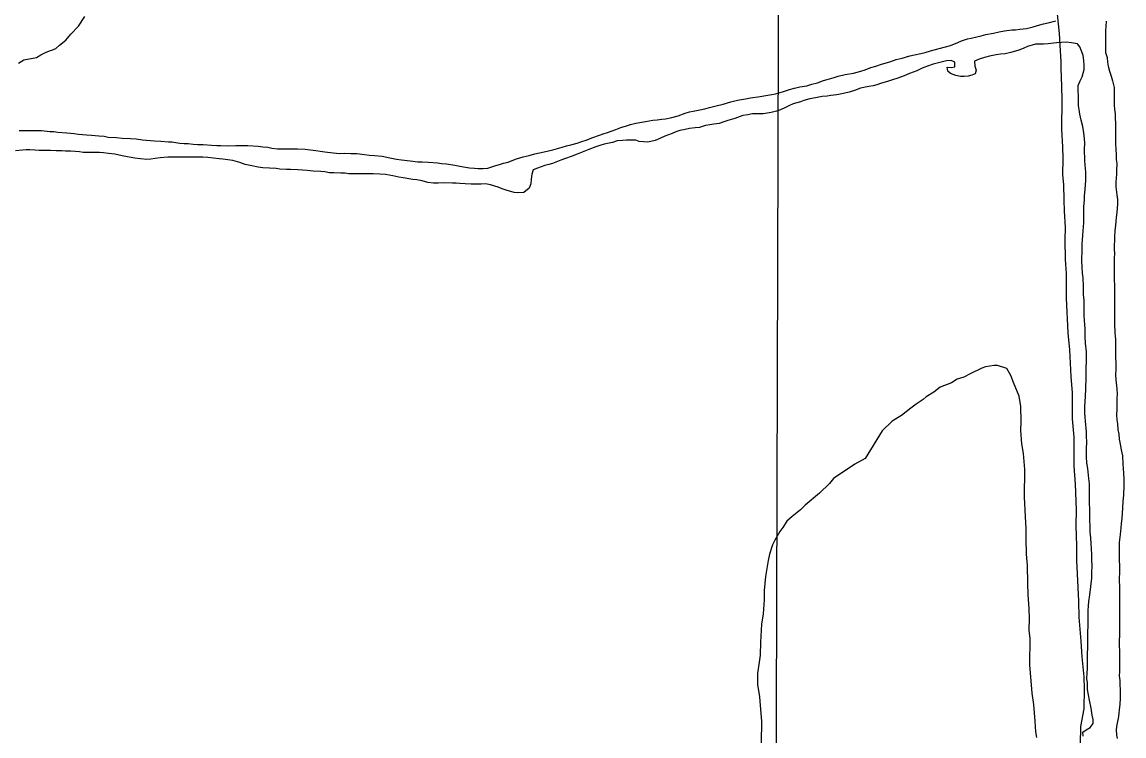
# Model space of a CAD drawing. Extents: x 3161564 to 3199464, y 849354 to 874788.
# Drawn here: x 3170363 to 3171288, y 856421 to 857021 of the extents above; entities that cross this region are included whole.
import ezdxf

# ---------------------------------------------------------------- set-up
doc = ezdxf.new("R2010")
doc.units = 0
for name, color, linetype in [('V-GRID-MAJR', 7, 'Continuous'), ('V-ROAD-CNTR', 7, 'Continuous'), ('V-SITE-VEGE', 7, 'Continuous'), ('V-TOPO-SHOR', 7, 'Continuous')]:
    doc.layers.add(name, color=color, linetype=linetype)

msp = doc.modelspace()

# ---------------------------------------------------------------- linework, layer by layer
at = {"layer": 'V-GRID-MAJR'}
msp.add_spline([(3170991.59, 854805.58), (3171010.11, 860866.15), (3171028.62, 866928.66), (3171047.14, 872991.21), (3171047.15, 872993.11)], degree=3, dxfattribs=at)
at = {"layer": 'V-ROAD-CNTR'}
msp.add_spline([(3174399.94, 857841.66), (3174296.93, 857801.4), (3174229.2, 857773.62), (3174127.46, 857719.2), (3174052.16, 857685.06), (3173961.17, 857632.69), (3173863.14, 857577.29), (3173775.71, 857514.54), (3173667.45, 857438.22), (3173583.49, 857382.19), (3173466.35, 857293.83), (3173326.4, 857196.79), (3173208.21, 857103.9), (3173124.86, 857039.72), (3173062.43, 856997.69), (3173002.89, 856961.44), (3172942.67, 856940.29), (3172702.79, 856854.83), (3172485.55, 856780.97), (3172303.01, 856726.42), (3172035.58, 856644.25), (3171830.5, 856588.83), (3171569.6, 856517.33), (3171436.98, 856474.5), (3171336.47, 856417.17), (3171269.48, 856387.43), (3171165.04, 856328.62), (3171074.12, 856263.69), (3171010.5, 856202.1), (3170960.01, 856128.15), (3170908.23, 856036.23), (3170872.29, 855999.76), (3170841.73, 855977.7), (3170780.31, 855922.54), (3170678.78, 855863.89), (3170336.88, 855673.91), (3170028.87, 855496.61), (3169695.41, 855304.91), (3169594.19, 855246.07), (3169533.35, 855211.92), (3169509.63, 855185.88), (3169432.59, 855099.93), (3169242.03, 854873.77), (3169195.15, 854813.12)], degree=3, dxfattribs=at)
at = {"layer": 'V-SITE-VEGE'}
for points in [[(3171232.13, 857027.83), (3171233.82, 857011.68), (3171234.63, 857001.9), (3171235.37, 856987.73), (3171235.29, 856982.85), (3171236, 856966.72), (3171236.31, 856956.46), (3171235.89, 856931.08), (3171236.62, 856916.42), (3171236.95, 856906.65), (3171236.72, 856892.98), (3171237.55, 856884.66), (3171237.82, 856871.47), (3171238.16, 856862.68), (3171238.9, 856848.51), (3171238.73, 856838.25), (3171238.94, 856821.65), (3171239.72, 856809.91), (3171239.87, 856789.4), (3171241.33, 856760.08), (3171242.56, 856745.9), (3171243.65, 856723.42), (3171244.89, 856709.72), (3171245, 856687.75), (3171246.21, 856672.59), (3171246.29, 856648.17), (3171247.5, 856633.01), (3171248.12, 856611.52), (3171247.9, 856598.34), (3171248.59, 856581.24), (3171248.39, 856569.03), (3171250.26, 856534.82), (3171250.52, 856521.14), (3171252.14, 856501.09), (3171252.89, 856487.89), (3171254.57, 856471.26), (3171254.88, 856461), (3171254.61, 856444.4), (3171251.91, 856429.31)], [(3170359.81, 856986.75), (3170364.25, 856989.61), (3170375.03, 856991.38), (3170378.48, 856993.76), (3170382.42, 856995.65), (3170385.86, 856997.06), (3170387.82, 856997.51), (3170391.26, 856998.92), (3170394.24, 857001.8), (3170399.69, 857006.11), (3170403.67, 857010.92), (3170410.13, 857017.65), (3170415.64, 857025.86)], [(3171215.13, 856420.16), (3171214.24, 856425.06), (3171213.9, 856433.86), (3171212.67, 856448.04), (3171211.36, 856457.34), (3171209.32, 856481.3), (3171209.69, 856503.75), (3171208.83, 856510.12), (3171209, 856520.37), (3171208.64, 856528.19), (3171207.87, 856540.41), (3171207.54, 856549.69), (3171207.3, 856564.83), (3171206.48, 856574.13), (3171206.21, 856587.31), (3171206.35, 856595.61), (3171205.55, 856605.88), (3171204.84, 856622.01), (3171205.23, 856645.44), (3171203.99, 856658.65), (3171202.66, 856666.97), (3171201.87, 856678.21), (3171201.99, 856685.54), (3171201.72, 856698.24), (3171200.4, 856707.05), (3171195.71, 856718.36), (3171193.36, 856724.26), (3171190.04, 856730.17), (3171182.27, 856732.74), (3171179.35, 856732.79), (3171172, 856731.45), (3171169.05, 856730.52), (3171159.21, 856725.8), (3171153.79, 856722.97), (3171148.38, 856721.1), (3171143.46, 856718.25), (3171134.12, 856714.5), (3171128.67, 856710.2), (3171122.26, 856706.4), (3171119.78, 856704), (3171113.85, 856700.19), (3171109.4, 856696.85), (3171101.49, 856690.64), (3171093.59, 856685.88), (3171085.16, 856677.72), (3171071.1, 856654.52), (3171062.23, 856649.79), (3171044.45, 856637.87), (3171040.96, 856633.54), (3171032.52, 856625.38), (3171020.63, 856615.32), (3171016.66, 856611.48), (3171009.73, 856605.74), (3171005.27, 856601.91), (3171001.76, 856596.6), (3170999.26, 856593.22), (3170995.24, 856585.96), (3170993.22, 856582.09), (3170990.65, 856574.32), (3170989.58, 856568.96), (3170987.4, 856555.33), (3170986.23, 856543.63), (3170986.1, 856535.82), (3170985.41, 856524.11), (3170983.8, 856515.35), (3170983.06, 856500.22), (3170982.88, 856489.48), (3170980.67, 856473.89), (3170980.51, 856464.62), (3170982.29, 856454.33), (3170982.66, 856447), (3170983.9, 856433.8), (3170983.6, 856415.73)], [(3171251.91, 856429.31), (3171251.67, 856414.67)]]:
    msp.add_lwpolyline(points, dxfattribs=at)
at = {"layer": 'V-TOPO-SHOR'}
for points in [[(3170892.65, 856938.68), (3170896.2, 856939.01), (3170900.09, 856939.51), (3170903.3, 856939.85), (3170908.54, 856941.03), (3170913.94, 856942.54), (3170919.86, 856944.57), (3170923.57, 856945.74), (3170926.62, 856946.25), (3170930.67, 856947.09), (3170936.25, 856948.27), (3170940.3, 856949.45), (3170945.71, 856950.79), (3170951.79, 856952.31), (3170958.21, 856954.16), (3170963.79, 856955.51), (3170970.38, 856956.85), (3170974.77, 856957.52), (3170982.71, 856958.7), (3170987.61, 856959.54), (3170992.51, 856960.38), (3170995.55, 856961.05), (3171001.47, 856962.73), (3171007.38, 856964.59), (3171011.77, 856965.77), (3171016.17, 856966.78), (3171021.91, 856967.78), (3171026.31, 856968.96), (3171030.87, 856970.14), (3171035.94, 856971.99), (3171039.15, 856973), (3171044.89, 856974.69), (3171048.44, 856975.7), (3171054.19, 856977.05), (3171061.11, 856978.22), (3171067.36, 856980.08), (3171070.91, 856981.08), (3171075.81, 856982.94), (3171079.87, 856984.29), (3171084.77, 856985.8), (3171091.7, 856987.82), (3171096.94, 856989.68), (3171102.01, 856991.02), (3171108.43, 856992.88), (3171112.48, 856993.55), (3171117.89, 856994.89), (3171121.44, 856995.57), (3171125.83, 856997.08), (3171133.1, 856999.1), (3171138.33, 857000.28), (3171142.56, 857001.46), (3171148.81, 857003.99), (3171152.02, 857005.34), (3171156.92, 857007.02), (3171159.97, 857007.69), (3171164.7, 857008.87), (3171168.41, 857009.71), (3171172.47, 857010.72), (3171178.89, 857011.9), (3171183.45, 857012.91), (3171188.01, 857013.92), (3171194.1, 857014.59), (3171197.3, 857014.76), (3171200.85, 857015.26), (3171206.6, 857015.93), (3171212, 857017.28), (3171217.58, 857018.96), (3171220.79, 857019.8), (3171224.68, 857020.64), (3171231.1, 857022.16)], [(3171273.33, 857021.95), (3171273.16, 857017.56), (3171272.98, 857014.18), (3171272.81, 857010.13), (3171272.98, 857005.9), (3171272.97, 857002.69), (3171272.97, 856999.48), (3171272.97, 856995.77), (3171274.15, 856991.37), (3171274.65, 856987.65), (3171274.98, 856984.11), (3171276.33, 856980.05), (3171277.51, 856975.83), (3171278.69, 856971.77), (3171280.04, 856966.2), (3171280.2, 856962.99), (3171280.03, 856958.09), (3171280.03, 856954.71), (3171280.19, 856951.5), (3171280.36, 856947.95), (3171280.86, 856944.07), (3171281.03, 856940.69), (3171281.19, 856936.13), (3171281.36, 856932.41), (3171281.18, 856928.69), (3171281.35, 856925.65), (3171281.35, 856921.93), (3171281.34, 856918.73), (3171281.68, 856914.84)], [(3171253.38, 856815.37), (3171253.04, 856820.6), (3171253.39, 856830.23), (3171253.39, 856834.62), (3171253.74, 856841.89), (3171254.08, 856845.94), (3171254.59, 856852.53), (3171254.6, 856861.15), (3171254.78, 856866.21), (3171255.12, 856871.62), (3171255.29, 856874.83), (3171255.8, 856880.74), (3171256.32, 856888), (3171256.32, 856891.21), (3171256.32, 856895.27), (3171255.82, 856901.01), (3171255.49, 856904.9), (3171255.33, 856914.53), (3171255.5, 856919.59), (3171255.33, 856923.14), (3171254.66, 856928.04), (3171253.82, 856933.45), (3171252.48, 856938.69), (3171251.3, 856943.92), (3171250.63, 856947.81), (3171250.29, 856951.19), (3171250.29, 856954.91), (3171250.3, 856958.28), (3171249.79, 856964.03), (3171249.8, 856967.91), (3171251.49, 856971.8), (3171253.18, 856975.34), (3171254.88, 856981.42), (3171255.05, 856985.14), (3171254.72, 856988.86), (3171254.05, 856993.25), (3171253.03, 856996.29), (3171251.35, 857000.35), (3171249.33, 857002.88), (3171244.43, 857003.9), (3171240.03, 857004.41), (3171235.81, 857004.08), (3171231.76, 857003.74), (3171224.66, 857002.91), (3171220.78, 857002.74), (3171217.4, 857002.57), (3171214.02, 857002.58), (3171207.43, 857000.73), (3171203.71, 856999.04), (3171200.16, 856997.52), (3171193.23, 856995.67), (3171188.67, 856994.66), (3171184.78, 856994.16), (3171180.9, 856993.65), (3171175.49, 856992.48), (3171171.1, 856991.47), (3171166.71, 856990.12), (3171162.82, 856988.43), (3171163.15, 856984.21), (3171164.33, 856980.83), (3171163.48, 856977.62), (3171160.61, 856976.61), (3171157.4, 856975.77), (3171154.19, 856975.43), (3171151.15, 856975.44), (3171147.1, 856976.28), (3171142.71, 856977.98), (3171140.34, 856980.01), (3171139.84, 856983.22), (3171143.22, 856983.04), (3171146.26, 856983.72), (3171146.43, 856987.43), (3171143.22, 856988.79), (3171139.17, 856988.62), (3171134.94, 856987.61), (3171131.57, 856986.6), (3171128.02, 856985.76), (3171123.46, 856984.08), (3171118.89, 856982.39), (3171114.33, 856980.37), (3171111.29, 856979.02), (3171108.24, 856978.01), (3171103.85, 856976.16), (3171098.44, 856974.13), (3171093.88, 856972.62), (3171089.83, 856971.27), (3171084.76, 856969.75), (3171080.7, 856968.57), (3171077.66, 856967.73), (3171074.11, 856967.06), (3171067.01, 856965.55), (3171062.11, 856963.86), (3171057.55, 856962.35), (3171051.3, 856961), (3171047.08, 856960.16), (3171042.18, 856959.49), (3171039.14, 856958.98), (3171034.91, 856958.65), (3171029.17, 856957.64), (3171024.43, 856956.63), (3171019.54, 856955.28)], [(3171019.54, 856955.28), (3171016.66, 856954.27), (3171010.58, 856952.42), (3171006.86, 856950.9), (3171003.99, 856949.39), (3170999.93, 856947.53), (3170996.39, 856946.35), (3170991.99, 856945.18), (3170988.61, 856944.67), (3170985.23, 856944.17), (3170981.01, 856944.17), (3170976.28, 856944.01), (3170972.39, 856943.33), (3170968.17, 856942.66), (3170961.41, 856940.3), (3170955.66, 856938.45), (3170952.29, 856937.27), (3170948.4, 856936.09), (3170943.84, 856935.42), (3170940.46, 856934.92), (3170936.91, 856934.25), (3170931.84, 856932.73), (3170928.29, 856932.39), (3170923.56, 856931.89), (3170919.68, 856931.05), (3170915.45, 856930.04), (3170912.07, 856929.03), (3170908.86, 856927.68), (3170902.61, 856925.49), (3170898.55, 856923.47), (3170894.67, 856921.61), (3170888.58, 856920.44), (3170884.87, 856920.61), (3170881.15, 856920.95), (3170878.28, 856921.97), (3170874.39, 856921.97), (3170870.51, 856921.97), (3170867.13, 856921.81), (3170862.74, 856921.3), (3170858.68, 856920.13), (3170851.76, 856918.61), (3170848.21, 856917.43), (3170844.83, 856916.42), (3170838.91, 856914.23), (3170829.11, 856910.19), (3170824.04, 856908.16), (3170819.31, 856906.48), (3170815.42, 856905.3), (3170808.32, 856902.43), (3170805.28, 856901.59), (3170801.9, 856900.75), (3170795.65, 856898.39), (3170792.1, 856897.04), (3170790.92, 856893.5), (3170790.57, 856889.11), (3170790.06, 856885.22), (3170788.71, 856881.67), (3170784.31, 856877.96), (3170779.25, 856877.63), (3170776.04, 856877.97), (3170769.45, 856880), (3170766.07, 856881.19), (3170762.86, 856882.54), (3170756.28, 856884.58), (3170752.22, 856885.42), (3170748.34, 856885.09), (3170744.11, 856884.92), (3170740.06, 856885.1), (3170734.99, 856885.27), (3170730.43, 856885.61), (3170727.39, 856885.78), (3170724.35, 856885.96), (3170716.58, 856886.13), (3170712.36, 856885.97), (3170708.3, 856885.97), (3170703.74, 856886.48), (3170699.01, 856887.84), (3170694.28, 856888.69), (3170690.91, 856889.03), (3170682.97, 856890.22), (3170679.25, 856890.9), (3170674.18, 856891.91), (3170668.1, 856893.1), (3170663.21, 856893.44), (3170657.63, 856893.62), (3170653.58, 856893.62), (3170648.85, 856893.63), (3170641.24, 856893.8), (3170637.36, 856893.81), (3170633.81, 856894.15), (3170630.6, 856894.32), (3170624.69, 856894.49), (3170621.14, 856894.67), (3170617.26, 856895.51), (3170613.88, 856895.69), (3170607.29, 856896.03), (3170602.39, 856896.54), (3170594.45, 856897.05), (3170588.2, 856897.23), (3170585, 856897.4), (3170579.42, 856897.74)], [(3170392.95, 856928.83), (3170400.55, 856928.14), (3170406.46, 856927.63), (3170410.35, 856927.12), (3170416.94, 856926.61), (3170421.16, 856926.1), (3170427.24, 856925.76), (3170431.8, 856925.24), (3170435.01, 856924.57), (3170442.27, 856924.22), (3170446.83, 856923.71), (3170453.93, 856923.37), (3170458.66, 856923.02), (3170464.06, 856922.34), (3170474.03, 856921.32), (3170479.44, 856921.15), (3170485.68, 856920.63), (3170488.72, 856920.46), (3170495.31, 856919.44), (3170498.86, 856919.27), (3170502.24, 856919.1), (3170506.46, 856918.59), (3170510.18, 856918.25), (3170514.91, 856918.41), (3170522, 856917.9), (3170526.39, 856917.56), (3170529.77, 856917.38), (3170535.85, 856917.21), (3170542.44, 856917.54), (3170546.83, 856917.54), (3170552.41, 856917.53), (3170561.19, 856917.02), (3170565.08, 856916.51), (3170569.3, 856916), (3170572.51, 856915.32), (3170577.24, 856914.81), (3170588.39, 856914.63), (3170594.13, 856914.62), (3170600.55, 856914.45), (3170609.67, 856913.43), (3170613.22, 856912.75), (3170617.27, 856912.07), (3170624.2, 856911.22), (3170629.6, 856910.87), (3170634, 856911.04), (3170638.89, 856910.7), (3170643.96, 856910.69), (3170650.55, 856910.01), (3170654.6, 856909.5), (3170658.83, 856908.99), (3170665.25, 856908.48), (3170671.66, 856907.29), (3170677.24, 856906.1), (3170681.63, 856905.42), (3170688.72, 856904.57), (3170695.14, 856903.89), (3170698.86, 856903.72), (3170704.09, 856903.54), (3170711.86, 856903.03), (3170715.24, 856902.52), (3170719.3, 856902.01), (3170726.22, 856900.99), (3170729.26, 856900.48), (3170733.66, 856899.46), (3170738.55, 856898.78), (3170742.78, 856898.44), (3170745.99, 856898.27), (3170750.21, 856898.26), (3170753.92, 856898.6), (3170760.68, 856900.62), (3170763.9, 856901.46), (3170767.28, 856902.64), (3170770.99, 856903.65), (3170774.54, 856904.83), (3170778.26, 856906.35), (3170783.67, 856907.86), (3170788.9, 856909.21), (3170793.64, 856910.39), (3170797.35, 856911.4), (3170801.24, 856912.24), (3170805.12, 856913.08), (3170808.67, 856913.75), (3170816.45, 856916.11), (3170820.16, 856917.12), (3170823.88, 856917.96), (3170829.12, 856919.48), (3170832.16, 856920.66), (3170837.4, 856922.34), (3170841.45, 856924.03), (3170847.87, 856926.22), (3170850.92, 856927.4), (3170854.47, 856928.41), (3170858.52, 856929.75), (3170861.56, 856930.93), (3170865.79, 856932.62), (3170870.52, 856933.97), (3170873.9, 856935.15), (3170878.46, 856936.16), (3170881.67, 856936.83), (3170886.57, 856937.67), (3170892.65, 856938.68)], [(3170360.52, 856930.21), (3170366.09, 856930.03), (3170369.13, 856930.03), (3170373.35, 856930.03), (3170379.1, 856930.02), (3170386.02, 856929.34), (3170389.57, 856929.17), (3170392.95, 856928.83)], [(3170579.42, 856897.74), (3170576.38, 856898.25), (3170570.64, 856898.6), (3170565.06, 856898.77), (3170561.01, 856899.28), (3170555.94, 856900.3), (3170550.2, 856901.66), (3170545.81, 856903.18), (3170539.9, 856904.87), (3170531.45, 856906.06), (3170528.24, 856906.4), (3170523.68, 856906.92), (3170518.78, 856907.43), (3170514.73, 856907.6), (3170510.34, 856907.77), (3170505.61, 856907.61), (3170501.05, 856907.61), (3170494.8, 856907.62), (3170489.22, 856907.79), (3170485.34, 856907.8), (3170478.91, 856907.29), (3170474.69, 856906.62), (3170470.97, 856905.95), (3170467.6, 856905.62), (3170462.19, 856906.3), (3170457.46, 856906.81), (3170451.38, 856908), (3170446.99, 856908.84), (3170440.74, 856910.2), (3170435.5, 856910.88), (3170431.28, 856911.39), (3170427.73, 856911.56), (3170424.02, 856911.74), (3170419.46, 856911.74), (3170414.22, 856911.75), (3170411.01, 856912.26), (3170407.29, 856912.6), (3170403.58, 856912.77), (3170399.35, 856912.77), (3170396.31, 856912.94), (3170391.41, 856913.12), (3170386.69, 856913.29), (3170377.06, 856913.3), (3170373.68, 856913.64), (3170369.29, 856913.98), (3170366.24, 856913.82), (3170363.2, 856913.65), (3170357.29, 856912.98)], [(3171281.68, 856914.84), (3171281.84, 856909.43), (3171281.84, 856905.89), (3171282.34, 856902.34), (3171282.17, 856896.43), (3171282, 856893.39), (3171281.83, 856890.18), (3171281.49, 856886.63), (3171281.48, 856882.74), (3171282.49, 856875.99), (3171282.82, 856872.27), (3171282.82, 856868.55), (3171282.65, 856864.84), (3171282.47, 856861.29), (3171281.79, 856856.9), (3171281.28, 856850.65), (3171280.77, 856845.75), (3171280.43, 856840.68), (3171280.25, 856830.71), (3171280.42, 856826.49), (3171280.24, 856823.28), (3171280.24, 856818.04), (3171280.07, 856813.65), (3171280.06, 856808.58), (3171280.23, 856804.19), (3171280.39, 856800.81), (3171280.39, 856794.9), (3171280.55, 856790.17), (3171280.55, 856787.13), (3171280.37, 856780.2), (3171280.37, 856774.97), (3171280.36, 856771.08), (3171280.36, 856767.7), (3171280.69, 856760.27), (3171281.19, 856754.53), (3171281.19, 856750.81), (3171281.19, 856744.9), (3171281.18, 856741.18), (3171281.51, 856733.07), (3171281.51, 856729.36), (3171281.17, 856724.96), (3171281.5, 856720.74), (3171282.34, 856713.14), (3171282.67, 856708.74), (3171282.5, 856705.37), (3171282.5, 856701.99), (3171282.32, 856696.41), (3171282.15, 856690.84), (3171282.48, 856687.12), (3171282.82, 856683.74), (3171283.32, 856678.84), (3171283.99, 856674.96), (3171284.33, 856670.9), (3171285.17, 856666.51), (3171286.01, 856661.78), (3171287.19, 856656.88), (3171287.52, 856649.95), (3171288.02, 856642.35), (3171288.35, 856636.95), (3171288.18, 856631.88), (3171288, 856623.77), (3171287.49, 856618.7), (3171287.15, 856612.96), (3171286.46, 856604.34), (3171285.95, 856599.78), (3171285.61, 856596.24), (3171285.1, 856590.83), (3171284.42, 856583.9), (3171284.41, 856579.85), (3171284.24, 856576.64), (3171284.41, 856572.42), (3171284.4, 856569.04), (3171284.57, 856564.31), (3171284.56, 856558.06), (3171284.39, 856554.68), (3171284.39, 856551.64), (3171284.72, 856547.58), (3171284.55, 856543.87), (3171284.71, 856538.29), (3171284.7, 856528.5), (3171284.7, 856523.59), (3171284.69, 856516.5), (3171284.69, 856513.29), (3171284.52, 856506.19), (3171284.34, 856501.3), (3171284.34, 856498.25), (3171284.67, 856492.01), (3171284.66, 856484.07), (3171284.49, 856480.69), (3171284.66, 856475.45), (3171284.32, 856471.9), (3171284.82, 856468.19), (3171284.99, 856464.3), (3171285.15, 856460.58), (3171285.31, 856453.32), (3171284.8, 856447.91), (3171284.46, 856443.69), (3171284.12, 856440.31), (3171283.61, 856436.09), (3171282.25, 856431.02), (3171281.91, 856426.8)], [(3171254.03, 856421.42), (3171253.87, 856424.63), (3171256.74, 856426.65), (3171259.95, 856428.68), (3171262.49, 856432.06), (3171262.49, 856435.26), (3171261.65, 856438.98), (3171260.81, 856444.9), (3171259.3, 856451.49), (3171257.78, 856460.44), (3171257.62, 856466.35), (3171257.28, 856469.56), (3171257.46, 856474.63), (3171257.8, 856478.01), (3171257.81, 856488.14), (3171257.81, 856491.52), (3171257.98, 856494.73), (3171258.16, 856498.11), (3171257.99, 856501.66), (3171257.99, 856507.57), (3171258.17, 856515), (3171258.34, 856519.06), (3171258.18, 856527), (3171258.52, 856530.88), (3171258.87, 856534.43), (3171259.71, 856540.01), (3171261.25, 856554.02), (3171261.42, 856558.41), (3171261.76, 856564.67), (3171261.43, 856569.4), (3171261.44, 856573.96), (3171260.43, 856587.98), (3171260.1, 856592.71), (3171260.1, 856597.27), (3171259.77, 856603.35), (3171259.77, 856606.39), (3171259.61, 856610.45), (3171259.45, 856618.73), (3171259.45, 856625.14), (3171259.46, 856628.52), (3171259.29, 856633.25), (3171258.96, 856637.65), (3171258.12, 856646.09), (3171257.28, 856650.99), (3171256.95, 856656.06), (3171256.78, 856659.44), (3171256.95, 856663.66), (3171257.13, 856667.72), (3171256.96, 856673.8), (3171256.8, 856676.84), (3171255.96, 856685.96), (3171255.8, 856689.34), (3171255.46, 856693.06), (3171255.64, 856698.3), (3171255.81, 856702.01), (3171255.98, 856707.08), (3171256.32, 856712.49), (3171256.67, 856722.79), (3171256.67, 856726.51), (3171256.68, 856730.22), (3171257.02, 856736.64), (3171257.03, 856740.69), (3171256.86, 856744.07), (3171256.19, 856751.34), (3171255.69, 856756.74), (3171255.69, 856763.84), (3171255.53, 856766.88), (3171255.03, 856774.82), (3171254.86, 856778.71), (3171255.04, 856782.93), (3171254.87, 856787.66), (3171254.37, 856792.22), (3171254.38, 856799.15), (3171254.04, 856806.24), (3171253.54, 856810.13), (3171253.38, 856815.37)], [(3171281.91, 856426.8), (3171282.08, 856422.24), (3171282.75, 856419.2)]]:
    msp.add_lwpolyline(points, dxfattribs=at)

doc.saveas('drawing.dxf')
